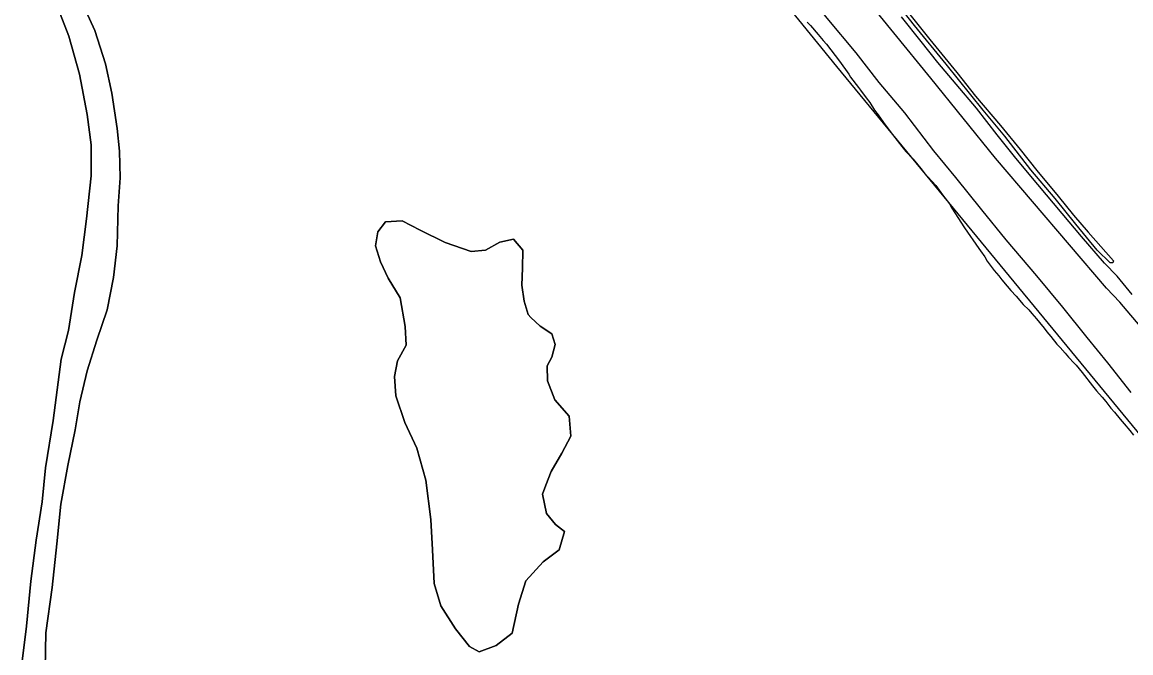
# Model space of a CAD drawing. Extents: x 3172231 to 3210228, y 940198 to 965780.
# Drawn here: x 3178670 to 3181068, y 947371 to 948735 of the extents above; entities that cross this region are included whole.
import ezdxf

# ---------------------------------------------------------------- set-up
doc = ezdxf.new("R2010")
doc.units = 0
for name, color, linetype in [('V-ROAD-CNTR', 7, 'Continuous'), ('V-SITE-VEGE', 7, 'Continuous'), ('V-TOPO-SHOR', 7, 'Continuous')]:
    doc.layers.add(name, color=color, linetype=linetype)

msp = doc.modelspace()

# ---------------------------------------------------------------- linework, layer by layer
at = {"layer": 'V-ROAD-CNTR'}
for points in [[(3181069.016, 947934.252), (3181018.58, 947997.88), (3180973.911, 948052.674), (3180921.224, 948118.849), (3180865.076, 948186.386), (3180798.856, 948264.007), (3180745.921, 948329.344), (3180689.679, 948399.044), (3180642.291, 948456.871), (3180579.358, 948538.412), (3180523.666, 948604.024), (3180474.561, 948668.594), (3180411.428, 948743.657), (3180359.806, 948808.499), (3180301.991, 948877.016), (3180241.612, 948951.566), (3180184.243, 949017.438), (3180133.338, 949082.15), (3180076.744, 949152.331), (3180004.959, 949245.503)], [(3181071.039, 948146.253), (3181039.103, 948185.591), (3181011.244, 948213.428), (3180961.461, 948271.675), (3180920.124, 948320.776), (3180867.513, 948384.001), (3180819.885, 948441.018), (3180778.921, 948490.835), (3180734.444, 948549.138), (3180690.488, 948600.924), (3180650.571, 948647.716), (3180614.606, 948692.651), (3180572.48, 948746.223)]]:
    msp.add_lwpolyline(points, dxfattribs=at)
at = {"layer": 'V-SITE-VEGE'}
for p, q in [((3178737.04, 948792.76), (3178771.426, 948704.563)), ((3178827.353, 948716.779), (3178800.807, 948775.421)), ((3178850.354, 948644.661), (3178827.353, 948716.779)), ((3180367.898, 948734.76), (3180375.371, 948727.887)), ((3180375.371, 948727.887), (3180391.716, 948707.811)), ((3178771.426, 948704.563), (3178794.055, 948622.065)), ((3180391.716, 948707.811), (3180402.779, 948695.314)), ((3180402.779, 948695.314), (3180409.755, 948686.989)), ((3180409.755, 948686.989), (3180437.863, 948650.762)), ((3178864.285, 948580.984), (3178850.354, 948644.661)), ((3180437.863, 948650.762), (3180458.022, 948622.384)), ((3178794.055, 948622.065), (3178810.471, 948535.301)), ((3180458.022, 948622.384), (3180462.097, 948616.03)), ((3180462.097, 948616.03), (3180478.903, 948593.274)), ((3178875.882, 948504.661), (3178864.285, 948580.984)), ((3180478.903, 948593.274), (3180483.47, 948587.646)), ((3180483.47, 948587.646), (3180495.959, 948571.006)), ((3180495.959, 948571.006), (3180504.128, 948560.721)), ((3180504.128, 948560.721), (3180514.192, 948544.833)), ((3178810.471, 948535.301), (3178819.423, 948469.274)), ((3180514.192, 948544.833), (3180521.629, 948534.071)), ((3180521.629, 948534.071), (3180533.632, 948517.92)), ((3178880.945, 948455.948), (3178875.882, 948504.661)), ((3180533.632, 948517.92), (3180541.072, 948507.158)), ((3180541.072, 948507.158), (3180553.088, 948491.982)), ((3180553.088, 948491.982), (3180573.023, 948465.796)), ((3178819.423, 948469.274), (3178819.55, 948402.39)), ((3178882.276, 948398.346), (3178880.945, 948455.948)), ((3180573.023, 948465.796), (3180581.92, 948455.266)), ((3180581.92, 948455.266), (3180596.602, 948439.334)), ((3180596.602, 948439.334), (3180600.931, 948434.433)), ((3180600.931, 948434.433), (3180613.909, 948418.518)), ((3178819.55, 948402.39), (3178809.091, 948309.444)), ((3180613.909, 948418.518), (3180621.358, 948408.729)), ((3180621.358, 948408.729), (3180637.724, 948390.838)), ((3178877.892, 948337.436), (3178882.276, 948398.346)), ((3180637.724, 948390.838), (3180646.872, 948381.278)), ((3180646.872, 948381.278), (3180661.036, 948361.705)), ((3180661.036, 948361.705), (3180676.167, 948341.88)), ((3178875.962, 948251.021), (3178877.892, 948337.436)), ((3180676.167, 948341.88), (3180681.43, 948332.599)), ((3180681.43, 948332.599), (3180708.267, 948290.064)), ((3178809.091, 948309.444), (3178799.402, 948230.008)), ((3179455.792, 948302.804), (3179439.676, 948281.712)), ((3179492.482, 948304.887), (3179455.792, 948302.804)), ((3179531.199, 948285.284), (3179492.482, 948304.887)), ((3179584.943, 948257.99), (3179531.199, 948285.284)), ((3180708.267, 948290.064), (3180739.702, 948245.546)), ((3179439.676, 948281.712), (3179434.212, 948251.287)), ((3179703.784, 948259.282), (3179672.587, 948241.766)), ((3179732.901, 948265.33), (3179703.784, 948259.282)), ((3179753.055, 948241.844), (3179732.901, 948265.33)), ((3178867.981, 948182.55), (3178875.962, 948251.021)), ((3179434.212, 948251.287), (3179445.155, 948216.545)), ((3179641.333, 948238.89), (3179584.943, 948257.99)), ((3179672.587, 948241.766), (3179641.333, 948238.89)), ((3179752.566, 948202.768), (3179753.055, 948241.844)), ((3180739.702, 948245.546), (3180742.817, 948240.658)), ((3180742.817, 948240.658), (3180752.418, 948227.202)), ((3178799.402, 948230.008), (3178783.677, 948150.527)), ((3179445.155, 948216.545), (3179461.766, 948180.883)), ((3180752.418, 948227.202), (3180757.681, 948218.163)), ((3180757.681, 948218.163), (3180773.055, 948198.092)), ((3179750.776, 948166.248), (3179752.566, 948202.768)), ((3180773.055, 948198.092), (3180782.671, 948186.341)), ((3180782.671, 948186.341), (3180789.396, 948177.528)), ((3178853.828, 948112.707), (3178867.981, 948182.55)), ((3179461.766, 948180.883), (3179487.497, 948138.936)), ((3179756.15, 948131.696), (3179750.776, 948166.248)), ((3180789.396, 948177.528), (3180800.695, 948163.817)), ((3180800.695, 948163.817), (3180808.631, 948154.509)), ((3178783.677, 948150.527), (3178770.206, 948067.759)), ((3179487.497, 948138.936), (3179498.939, 948076.717)), ((3180808.631, 948154.509), (3180820.428, 948142.008)), ((3180820.428, 948142.008), (3180835.579, 948124.37)), ((3179764.858, 948102.303), (3179756.15, 948131.696)), ((3180835.579, 948124.37), (3180847.869, 948112.592)), ((3178831.875, 948046.827), (3178853.828, 948112.707)), ((3179770.586, 948095.819), (3179764.858, 948102.303)), ((3179790.679, 948077.174), (3179770.586, 948095.819)), ((3180847.869, 948112.592), (3180854.117, 948104.759)), ((3180854.117, 948104.759), (3180864.222, 948093.486)), ((3180864.222, 948093.486), (3180870.954, 948085.405)), ((3178770.206, 948067.759), (3178754.34, 948005.908)), ((3179498.939, 948076.717), (3179501.098, 948036.396)), ((3179816.129, 948061.003), (3179790.679, 948077.174)), ((3180870.954, 948085.405), (3180880.567, 948073.41)), ((3180880.567, 948073.41), (3180886.57, 948065.335)), ((3178811.125, 947980.568), (3178831.875, 948046.827)), ((3179823.095, 948037.443), (3179816.129, 948061.003)), ((3180886.57, 948065.335), (3180895.468, 948055.045)), ((3180895.468, 948055.045), (3180908.445, 948038.645)), ((3179501.098, 948036.396), (3179482.398, 948002.508)), ((3179815.859, 948010.551), (3179823.095, 948037.443)), ((3180908.445, 948038.645), (3180915.187, 948031.534)), ((3180915.187, 948031.534), (3180926.01, 948019.042)), ((3180926.01, 948019.042), (3180933.465, 948010.225)), ((3178754.34, 948005.908), (3178748.163, 947956.125)), ((3179482.398, 948002.508), (3179475.922, 947968.348)), ((3179805.699, 947991.56), (3179815.859, 948010.551)), ((3180933.465, 948010.225), (3180945.745, 947997.474)), ((3180945.745, 947997.474), (3180949.837, 947993.063)), ((3178795.077, 947913.887), (3178811.125, 947980.568)), ((3179806.748, 947959.361), (3179805.699, 947991.56)), ((3180949.837, 947993.063), (3180963.304, 947977.387)), ((3180963.304, 947977.387), (3180985.644, 947948.261)), ((3178748.163, 947956.125), (3178737.106, 947873.447)), ((3179475.922, 947968.348), (3179478.179, 947926.452)), ((3179822.687, 947918.141), (3179806.748, 947959.361)), ((3180985.644, 947948.261), (3180994.053, 947937.492)), ((3179478.179, 947926.452), (3179498.034, 947869.454)), ((3180994.053, 947937.492), (3181006.327, 947924.012)), ((3181006.327, 947924.012), (3181014.263, 947914.706)), ((3178784.9, 947853.291), (3178795.077, 947913.887)), ((3179853.102, 947883.032), (3179822.687, 947918.141)), ((3181014.263, 947914.706), (3181025.312, 947900.266)), ((3181025.312, 947900.266), (3181033.25, 947891.201)), ((3179857.159, 947839.903), (3179853.102, 947883.032)), ((3181033.25, 947891.201), (3181045.509, 947876.263)), ((3181045.509, 947876.263), (3181053.928, 947866.466)), ((3178737.106, 947873.447), (3178720.37, 947771.041)), ((3178769.327, 947776.223), (3178784.9, 947853.291)), ((3179498.034, 947869.454), (3179523.954, 947813.468)), ((3181053.928, 947866.466), (3181066.19, 947851.773)), ((3181066.19, 947851.773), (3181074.363, 947841.734)), ((3179837.822, 947802.998), (3179857.159, 947839.903)), ((3179523.954, 947813.468), (3179543.539, 947744.493)), ((3179814.692, 947762.876), (3179837.822, 947802.998)), ((3178720.37, 947771.041), (3178713.408, 947697.246)), ((3178754.033, 947692.511), (3178769.327, 947776.223)), ((3179803.194, 947733.737), (3179814.692, 947762.876)), ((3179543.539, 947744.493), (3179554.09, 947659.538)), ((3179796.053, 947714.103), (3179803.194, 947733.737)), ((3179804.118, 947672.256), (3179796.053, 947714.103)), ((3178713.408, 947697.246), (3178700.182, 947614.836)), ((3178745.474, 947606.783), (3178754.033, 947692.511)), ((3179554.09, 947659.538), (3179558.102, 947593.422)), ((3179824.027, 947648.532), (3179804.118, 947672.256)), ((3179842.956, 947633.532), (3179824.027, 947648.532)), ((3178700.182, 947614.836), (3178689.289, 947526)), ((3179831.928, 947593.498), (3179842.956, 947633.532)), ((3178734.757, 947512.633), (3178745.474, 947606.783)), ((3179558.102, 947593.422), (3179561.67, 947520.896)), ((3179797.366, 947567.796), (3179831.928, 947593.498)), ((3179759.941, 947526.641), (3179797.366, 947567.796)), ((3178689.289, 947526), (3178679.377, 947428.581)), ((3179561.67, 947520.896), (3179575.584, 947472.682)), ((3179743.819, 947476.021), (3179759.941, 947526.641)), ((3178721.213, 947414.654), (3178734.757, 947512.633)), ((3179575.584, 947472.682), (3179607.633, 947423.035)), ((3179730.449, 947413.389), (3179743.819, 947476.021)), ((3178679.377, 947428.581), (3178670.216, 947352.76)), ((3179607.633, 947423.035), (3179637.763, 947384.663)), ((3178720.128, 947337.527), (3178721.213, 947414.654)), ((3179695.386, 947386.603), (3179730.449, 947413.389)), ((3179637.763, 947384.663), (3179658.438, 947373.514)), ((3179658.438, 947373.514), (3179695.386, 947386.603))]:
    msp.add_line(p, q, dxfattribs=at)
at = {"layer": 'V-TOPO-SHOR'}
for points in [[(3181588.647, 947512.832), (3181560.18, 947539.653), (3181373.426, 947741.634), (3181307.649, 947825.615), (3181156.488, 947997.191), (3181044.463, 948129.437), (3181016.004, 948159.825), (3180775.944, 948440.406), (3180635.487, 948613.739), (3180475.471, 948810.305), (3180374.141, 948940.741), (3180244.332, 949092.648), (3180025.619, 949351.776), (3179942.075, 949462.551), (3179885.21, 949544.726), (3179730.606, 949766.245), (3179693.305, 949826.972), (3179590.413, 950046.58), (3179494.588, 950239.42), (3179324.15, 950548.363), (3179238.963, 950716.21)], [(3181253.694, 947642.062), (3180432.247, 948639.209), (3180293.569, 948810.755), (3179799.27, 949407.62), (3179717.456, 949496.99), (3179582.557, 949754.128), (3179092.565, 950650.587), (3179040.55, 950691.741)], [(3178670.216, 947352.76), (3178679.377, 947428.579), (3178689.289, 947526), (3178700.182, 947614.836), (3178713.408, 947697.246), (3178720.37, 947771.041), (3178737.106, 947873.447), (3178748.163, 947956.125), (3178754.34, 948005.908), (3178770.206, 948067.759), (3178783.677, 948150.527), (3178799.402, 948230.008), (3178809.091, 948309.444), (3178819.55, 948402.39), (3178819.423, 948469.274), (3178810.471, 948535.301), (3178794.055, 948622.065), (3178771.426, 948704.563), (3178737.04, 948792.76)], [(3180732.607, 948575.022), (3180786.15, 948511.172), (3180828.712, 948459.442), (3180865.181, 948414.201), (3180911.084, 948358.676), (3180943.971, 948317.353), (3180975.828, 948280.645), (3181030.602, 948218.353), (3181029.707, 948214.611), (3181023.894, 948214.441), (3180995.433, 948241.909), (3180949.296, 948298.043), (3180904.359, 948353.193), (3180852.01, 948415.817), (3180795.79, 948488.417), (3180748.809, 948544.681), (3180668.593, 948643.725), (3180600.411, 948727.367), (3180554.069, 948786.409)], [(3178800.807, 948775.421), (3178827.353, 948716.779), (3178850.354, 948644.661), (3178864.285, 948580.984), (3178875.882, 948504.661), (3178880.945, 948455.948), (3178882.276, 948398.346), (3178877.892, 948337.436), (3178875.962, 948251.021), (3178867.981, 948182.55), (3178853.828, 948112.707), (3178831.875, 948046.827), (3178811.125, 947980.568), (3178795.077, 947913.887), (3178784.9, 947853.291), (3178769.327, 947776.223), (3178754.033, 947692.511), (3178745.474, 947606.783), (3178734.757, 947512.633), (3178721.213, 947414.654), (3178720.128, 947337.527)], [(3180587.326, 948755.248), (3180633.437, 948697.177), (3180691.852, 948626.003), (3180732.607, 948575.022)], [(3179770.584, 948095.819), (3179790.679, 948077.174), (3179816.129, 948061.003), (3179823.095, 948037.443), (3179815.859, 948010.551), (3179805.699, 947991.56), (3179806.748, 947959.361), (3179822.687, 947918.141), (3179853.102, 947883.032), (3179857.159, 947839.903), (3179837.822, 947802.998), (3179814.692, 947762.876), (3179803.194, 947733.737), (3179796.051, 947714.103), (3179804.118, 947672.256), (3179824.027, 947648.532), (3179842.956, 947633.532), (3179831.928, 947593.498), (3179797.364, 947567.796), (3179759.941, 947526.641), (3179743.819, 947476.021), (3179730.449, 947413.389), (3179695.386, 947386.603), (3179658.438, 947373.514), (3179637.765, 947384.663), (3179607.633, 947423.035), (3179575.584, 947472.684), (3179561.67, 947520.896), (3179558.102, 947593.422), (3179554.09, 947659.54), (3179543.539, 947744.493), (3179523.954, 947813.468), (3179498.034, 947869.454), (3179478.179, 947926.452), (3179475.922, 947968.348), (3179482.4, 948002.508), (3179501.096, 948036.396), (3179498.939, 948076.717), (3179487.497, 948138.936), (3179461.766, 948180.883), (3179445.153, 948216.545), (3179434.212, 948251.287), (3179439.676, 948281.712), (3179455.792, 948302.804), (3179492.482, 948304.887), (3179531.199, 948285.284), (3179584.943, 948257.99), (3179641.333, 948238.89), (3179672.587, 948241.766), (3179703.784, 948259.282), (3179732.901, 948265.33), (3179753.055, 948241.846), (3179752.566, 948202.768), (3179750.776, 948166.248), (3179756.152, 948131.696), (3179764.858, 948102.303), (3179770.584, 948095.819)]]:
    msp.add_lwpolyline(points, dxfattribs=at)

doc.saveas('drawing.dxf')
